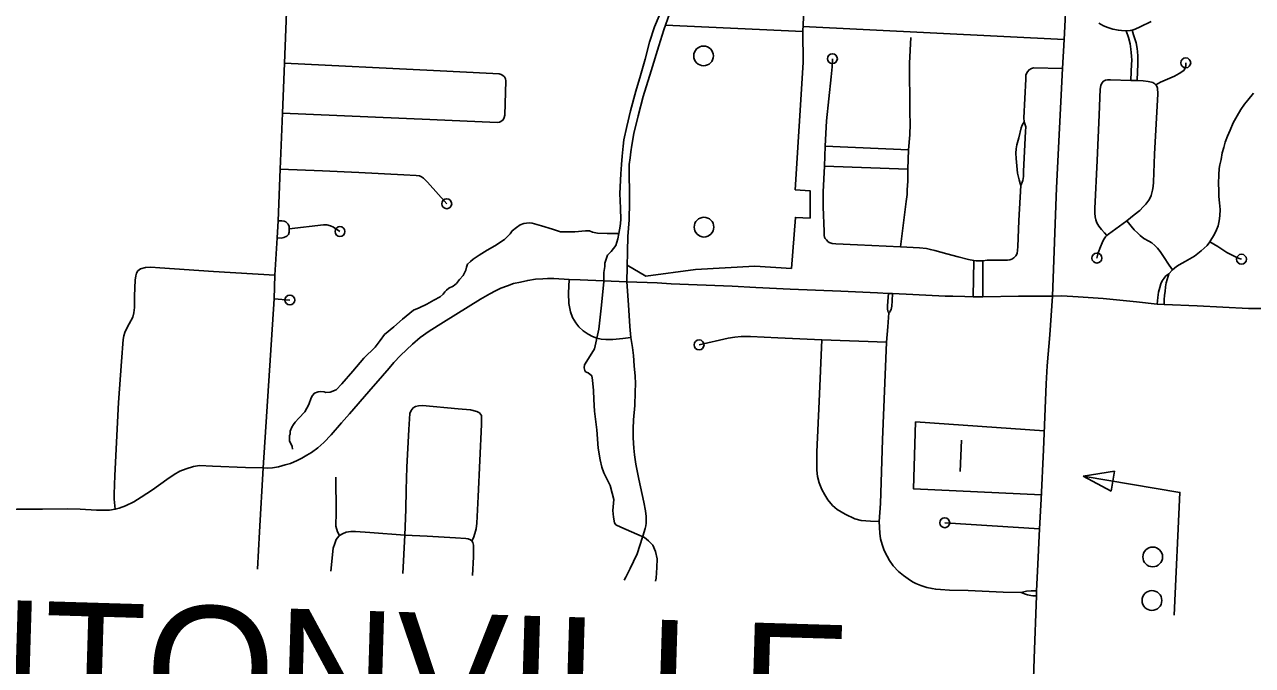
# Model space of a CAD drawing. Extents: x 653372 to 905732, y 627442 to 787275.
# Drawn here: x 660688 to 666917, y 753633 to 756881 of the extents above; entities that cross this region are included whole.
import ezdxf

# ---------------------------------------------------------------- set-up
doc = ezdxf.new("R2010")
doc.units = 0
for name, color, linetype in [('33', 7, 'Continuous'), ('35', 7, 'Continuous'), ('56', 7, 'Continuous'), ('6', 7, 'Continuous')]:
    doc.layers.add(name, color=color, linetype=linetype)

msp = doc.modelspace()

# ---------------------------------------------------------------- linework, layer by layer
at = {"layer": '33'}
for points in [[(665750.6, 752158.5), (665753.4, 752237.5), (665765.4, 752523.4), (665776.4, 752861.8), (665784.2, 752975.8), (665790.1, 753059), (665809.2, 753667.6), (665821.4, 753986.1), (665822.6, 754011), (665827.6, 754110), (665837.6, 754326.1), (665845.5, 754476.3), (665857.3, 754725.5), (665870.8, 755060.3), (665875.3, 755151.5), (665889.4, 755308.4), (665902.2, 755504.9), (665923, 756054.4), (665953, 756658.5), (665962.3, 756805.9), (665967.2, 756905.6), (665969, 756942), (665972.3, 757010.8)], [(662016.9, 756943.3), (662005.9, 756686.2), (661996.4, 756432.5), (661984.6, 756148.5), (661973.9, 755886.7), (661969.4, 755800.5), (661958.1, 755611.1), (661954.5, 755490.7), (661899, 754634.5)], [(663959.4, 756936), (663931.7, 756854.4), (663905.2, 756772.8), (663866.4, 756646.9), (663826.8, 756516.9), (663800.5, 756418.5), (663778.6, 756329.2), (663768.6, 756269.1), (663763.4, 756235.6), (663759.8, 756205.4), (663756, 756171.9), (663756.5, 755980.7), (663755.2, 755891.4), (663749.2, 755807.1), (663743.9, 755576.6)], [(666137.9, 756887.8), (666161.9, 756875.4), (666182.9, 756866.7), (666209.3, 756857.8), (666237.4, 756852.3), (666252.3, 756850.3), (666276.5, 756848.8), (666280.4, 756848.7), (666297.1, 756850.2), (666306.5, 756852.1), (666322.5, 756857.5), (666348.4, 756869.8), (666404.2, 756896.4)], [(665184.9, 756816.4), (665177.7, 756684.8), (665177.7, 756630.5), (665179.4, 756501), (665179.8, 756435.5), (665181.3, 756378.7), (665179.6, 756322.1), (665172.5, 756245.6), (665169.6, 756147.7), (665168.6, 756088.2), (665165.6, 756043.6), (665164.9, 756019.7), (665159.9, 755984.7), (665132.3, 755755.2)], [(666276.5, 756848.8), (666288.3, 756814.8), (666296.3, 756782.8), (666300.8, 756755.7), (666302.6, 756740.1), (666303.9, 756721.7), (666304.8, 756700), (666304.1, 756679.4), (666302.7, 756643.9), (666300.9, 756598)], [(666306.5, 756852.1), (666314.6, 756828.7), (666327.2, 756788.2), (666331.9, 756760), (666333.8, 756743), (666335.2, 756723.4), (666336.1, 756700.2), (666335.4, 756678.3), (666334, 756642.6), (666332.2, 756596.8)], [(665132.3, 755755.2), (664914.3, 755765.2), (664804, 755769.7), (664784.7, 755772), (664770.8, 755776.5), (664762.8, 755782), (664757.2, 755789.8), (664750.4, 755797.6), (664747, 755803), (664744.4, 755812.4), (664743.8, 755832.4), (664739.9, 755956.6), (664738.7, 756032.8), (664745.6, 756163.4), (664749.8, 756265.1), (664757.2, 756393.7), (664779.7, 756616.9), (664784.7, 756667.1), (664786.5, 756708)], [(662005.9, 756686.2), (662763.2, 756648.4), (663063.5, 756633.1), (663095.5, 756631.5), (663106.7, 756628), (663114.7, 756622.7), (663122, 756615.6), (663127.4, 756606), (663129.6, 756596.5), (663123.8, 756422.5), (663120.9, 756409.4), (663115.5, 756398.9), (663104.5, 756389.1), (663097.5, 756385.6), (663084.9, 756385.3), (662744, 756399.3), (661996.4, 756432.5)], [(665953, 756658.5), (665806.7, 756661.7), (665796.7, 756659.1), (665784.2, 756651.8), (665775.7, 756642.1), (665770.7, 756633.5), (665768.1, 756624.2), (665766.9, 756604.3), (665757.5, 756407.8), (665758.7, 756387.3)], [(666427.9, 756576.1), (666451.6, 756589.9), (666522.5, 756620.2), (666546.1, 756633.5), (666558.7, 756640.8), (666570.3, 756650.6), (666575.6, 756662), (666579.4, 756671.2), (666579.1, 756687.1)], [(666179.4, 755812.4), (666167.1, 755826.3), (666151.7, 755843.1), (666137.5, 755860.1), (666128.7, 755875.5), (666123, 755890.8), (666120, 755905.9), (666117.8, 755925.4), (666117.7, 755948.2), (666129.4, 756192.2), (666139, 756423.4), (666145.2, 756553.4), (666147.4, 756572.7), (666153.5, 756584.5), (666162.3, 756593.5), (666171.8, 756599.8), (666183.1, 756601.8), (666197.4, 756601.8), (666300.9, 756598), (666332.2, 756596.8)], [(666332.2, 756596.8), (666362.7, 756595.1), (666388.2, 756592.4), (666404.7, 756589.6), (666412, 756586.7), (666421.5, 756580.6), (666427.9, 756576.1), (666432.7, 756568.6), (666436.3, 756558.9), (666436.6, 756530.6), (666421.2, 756224.7), (666415, 756082.5), (666414, 756060.5), (666411.1, 756042), (666403, 756015.4), (666396.3, 756000), (666391.4, 755990.7), (666377.3, 755971.4), (666363.7, 755956.9), (666346.9, 755939), (666318, 755916.1), (666279.9, 755886), (666187, 755819.2), (666179.4, 755812.4), (666171.9, 755804.9), (666162.5, 755790.5), (666154.3, 755774.9), (666146, 755754.6), (666135.4, 755724.7), (666128, 755697.5)], [(666922.1, 756533.4), (666893.9, 756498.7), (666876.3, 756477.9), (666858.8, 756450.2), (666839.3, 756417.9), (666820.4, 756382.9), (666804.2, 756346.6), (666790.6, 756315.8), (666779.6, 756284.4), (666771.4, 756257.6), (666764.4, 756231.5), (666758, 756197.6), (666752.1, 756169.9), (666748.9, 756151.4), (666747.2, 756120.3), (666745, 756075.9), (666746.3, 756040.6), (666746.2, 756010.1), (666750.6, 755977.3), (666753.1, 755943.9), (666752.5, 755912.2), (666748.7, 755887.1), (666742.9, 755861.8), (666734.9, 755840.7), (666724.2, 755818.6), (666701.8, 755780.7), (666687.2, 755761), (666657.8, 755734.1), (666623.7, 755708), (666575.7, 755680), (666545.8, 755663.9), (666532.8, 755654.2), (666511, 755637.8), (666492.6, 755618.3)], [(665758.7, 756387.3), (665764.6, 756372.1), (665767.3, 756362.7), (665766, 756339.9), (665755.9, 756138.7), (665755.7, 756111.8), (665752.1, 756091.4), (665742, 756065), (665738.8, 756075.1), (665734, 756093.7), (665725.7, 756128.5), (665718, 756203.1), (665717, 756228.9), (665718.9, 756251.1), (665721.8, 756270.9), (665731.7, 756307.5), (665743.2, 756358.1), (665748.8, 756370.8), (665758.7, 756387.3)], [(664749.8, 756265.1), (665172.5, 756245.6)], [(661984.6, 756148.5), (662199.6, 756140.1), (662384.5, 756131.5), (662612.2, 756120.2), (662675.3, 756116.5), (662690.8, 756114.1), (662701.4, 756110.1), (662712.4, 756102.2), (662731.8, 756082.9), (662829.9, 755972.9)], [(664745.6, 756163.4), (665169.6, 756147.7)], [(665742, 756065), (665732, 755888.5), (665726.8, 755755.4), (665722.9, 755721.6), (665716.6, 755708.3), (665706.4, 755698.1), (665696.2, 755691.3), (665687.3, 755688.1), (665674.4, 755686.7), (665628.2, 755686.9), (665599.5, 755687.8), (665571.9, 755686.3), (665549.6, 755684.3), (665526.8, 755684.1), (665516.3, 755683.9), (665504.3, 755685.4), (665476.7, 755690.9), (665424.9, 755703.6), (665367.7, 755719.4), (665305.6, 755735.9), (665283.5, 755740.6), (665263.7, 755745.3), (665227.5, 755748.7), (665132.3, 755755.2)], [(661973.9, 755886.7), (661992.7, 755886.8), (662005.1, 755885.1), (662013.2, 755881.1), (662025.3, 755870.1), (662030.6, 755858.1), (662030.9, 755845.5), (662030.4, 755829.3), (662027.5, 755817.5), (662017.8, 755809.2), (662003.2, 755802.1), (661990, 755799.2), (661969.4, 755800.5)], [(666511, 755637.8), (666495.5, 755661.8), (666466.6, 755705.3), (666448.8, 755731.3), (666435.4, 755748), (666422.6, 755761.5), (666407.5, 755774.4), (666391.6, 755784.1), (666367.2, 755797.3), (666348.3, 755811.8), (666335.5, 755823.8), (666317.4, 755840.5), (666279.9, 755886)], [(662288.2, 755832.2), (662255.1, 755854.5), (662239.7, 755861.2), (662222.3, 755865.5), (662205.4, 755866), (662030.9, 755845.5)], [(666701.8, 755780.7), (666741.2, 755755.5), (666787.6, 755726.3), (666817.3, 755710.7), (666835.6, 755702.4), (666849.3, 755695.4), (666861.8, 755692)], [(661958.1, 755611.1), (661646.5, 755629.9), (661374.9, 755648), (661328.9, 755651.3), (661300.7, 755649.6), (661276.1, 755642.9), (661263.2, 755632.6), (661256.6, 755621.6), (661252.5, 755607.3), (661249.9, 755585.5), (661246.3, 755506.1), (661245.8, 755447.6), (661243.1, 755419.6), (661236.8, 755398.5), (661219.5, 755364.6), (661203.6, 755335.6), (661196.3, 755319.6), (661191.4, 755302.8), (661189, 755284.1), (661180, 755174.2), (661164.4, 754964.9), (661145.7, 754595.3), (661142.3, 754500.9), (661142.8, 754475.9), (661148, 754424.7)], [(665504.3, 755685.4), (665501.2, 755500.4)], [(665549.6, 755684.3), (665549.7, 755501.6)], [(663743.9, 755576.6), (663507.5, 755588.1), (663450.5, 755589.8), (663372.3, 755593.6), (663340.4, 755593.8), (663317, 755593.1), (663280.3, 755590), (663241.2, 755584.7), (663204.8, 755575.9), (663168.4, 755568.5), (663138.3, 755557.3), (663104.6, 755545.6), (663077.3, 755532.2), (663047.7, 755516.8), (663000.8, 755489.8), (662813, 755372.8), (662740.7, 755327.4), (662695.8, 755294.8), (662656.5, 755261.2), (662625.2, 755232.3), (662595.2, 755203.4), (662560.9, 755168.3), (662537.3, 755139.9), (662503.5, 755101.2), (662435.2, 755021), (662336.1, 754908.5), (662296.4, 754862.2), (662243.6, 754801.4), (662205.6, 754763.5), (662176.4, 754736.7), (662143.1, 754712.2), (662119.9, 754698), (662095.4, 754683.9), (662070.9, 754671.2), (662036.5, 754657.3), (662010, 754648.9), (661975.7, 754640), (661945.8, 754635.2), (661922.3, 754633.1), (661899, 754634.5)], [(663450.5, 755589.8), (663447.7, 755520.3), (663448.9, 755466.8), (663457.5, 755425.8), (663467.9, 755396.7), (663483.9, 755369.5), (663499.5, 755349.4), (663522.7, 755328.3), (663546.8, 755312.8), (663568.9, 755300.9), (663591.9, 755292.5), (663612.8, 755287), (663637.3, 755285.5), (663671.7, 755285.2), (663722.4, 755290), (663763.4, 755295.4)], [(665902.2, 755504.9), (665730.6, 755504), (665549.7, 755501.6), (665524.2, 755500.6), (665501.2, 755500.4), (665457.6, 755502.1), (665397.9, 755503.9), (665357.9, 755504.2), (665194.4, 755512.3), (665090.9, 755517.5), (665070.5, 755518.3), (665015.9, 755520.9), (664829.4, 755530.6), (664572.6, 755539.7), (664397.5, 755548.2), (664278.2, 755554.5), (663968.8, 755567.1), (663897.5, 755571.6), (663743.9, 755576.6)], [(663743.9, 755576.6), (663752.5, 755461.3), (663759.3, 755350.1), (663763.4, 755295.4), (663772, 755244.4), (663777.7, 755203), (663781.3, 755152), (663785.4, 755099.2), (663788.1, 755062.3), (663785.5, 755018), (663783.5, 754950.8), (663778.1, 754878.6), (663775.5, 754833), (663776, 754788.4), (663776.5, 754759.8), (663778.9, 754735), (663781.7, 754700.7), (663789.7, 754652.8), (663804.6, 754576.9), (663829.6, 754460.1), (663838.4, 754416.4), (663840.8, 754388.4), (663840.9, 754372.5), (663842, 754366.8), (663841.7, 754354.8), (663840, 754340.9), (663835.7, 754326.4), (663824.5, 754288.7), (663822.6, 754283.1)], [(666434.6, 755464.8), (666437.5, 755498), (666441.4, 755525.4), (666446.8, 755548.4), (666452.4, 755567.2), (666459.8, 755582.9), (666469.1, 755596.5), (666478.7, 755607.8), (666492.6, 755618.3), (666489.5, 755606.4), (666485.2, 755589.5), (666480, 755571.4), (666476.7, 755551.8), (666474.4, 755527.5), (666471.9, 755509.7), (666470, 755485.4), (666469.4, 755462.6)], [(665070.5, 755518.3), (665069.1, 755498.8), (665065.5, 755456), (665065.6, 755446.9), (665065.6, 755438), (665066.9, 755430.3), (665070.1, 755422.8), (665072.9, 755419.5), (665076.1, 755422.2), (665079.7, 755428.1), (665084, 755437.5), (665087.4, 755454.1), (665088.9, 755480.9), (665090.9, 755517.5)], [(669370, 755330.6), (669260.6, 755338.4), (668802.7, 755357.5), (668607, 755367.7), (668051.1, 755392), (667862.6, 755400.9), (667642.8, 755410.7), (667426.3, 755420.4), (667267, 755430.6), (667113.1, 755441.7), (666896.9, 755442.8), (666637.3, 755456), (666469.4, 755462.6), (666434.6, 755464.8), (666329.7, 755476), (666159.8, 755491.9), (666033.3, 755501.1), (665950.4, 755505.8), (665902.2, 755504.9)], [(661954.5, 755490.7), (662033.8, 755485.1)], [(665744.6, 754001.8), (665653.5, 754005), (665475.3, 754012.3), (665381, 754015.1), (665334.5, 754017.5), (665311, 754018.7), (665292.4, 754022.1), (665266.3, 754027.7), (665234.5, 754037.3), (665210.3, 754047.6), (665192.8, 754057.3), (665170.7, 754071.8), (665146.3, 754088.9), (665122.4, 754108.3), (665094.9, 754137), (665075.6, 754164), (665063.8, 754186.9), (665048.8, 754216.2), (665038.2, 754245.7), (665030.9, 754274.3), (665027, 754303.7), (665024, 754362.8), (665029.6, 754453.4), (665040.2, 754776), (665060.9, 755272.1), (665067, 755348.8), (665072.9, 755419.5)], [(665060.9, 755272.1), (664732, 755283.2), (664508.7, 755292.8), (664370.7, 755299.8), (664323.6, 755299.3), (664291.9, 755297.4), (664258.1, 755291.7), (664110.2, 755257.7)], [(664732, 755283.2), (664718.8, 754971.5), (664707.3, 754715.1), (664707.4, 754622.9), (664711.3, 754591.1), (664718.9, 754559.2), (664732.3, 754525.2), (664747.8, 754496.9), (664763.4, 754472.4), (664786.5, 754443.9), (664810.9, 754423.9), (664850.5, 754399.7), (664900.6, 754376.1), (664933, 754368.4), (664979, 754364.2), (665024, 754362.8)], [(662606.5, 754099.3), (662616.7, 754292.7), (662621.7, 754422.7), (662624.7, 754523.7), (662627.1, 754638.2), (662637.6, 754828.9), (662642.7, 754909.4), (662648.6, 754925.3), (662659.2, 754938.5), (662671.8, 754945.6), (662686.9, 754949.5), (662706.3, 754950), (662888.1, 754933.7), (662949.5, 754928.7), (662983.1, 754920.1), (662995.3, 754912.8), (663001.5, 754907.2), (663005.6, 754899), (663006.9, 754887.7), (663006.9, 754853.3), (662989, 754488.7), (662983.3, 754353.9), (662978.7, 754326.1), (662971.5, 754301), (662965.7, 754280.3), (662956.8, 754263.8)], [(661899, 754634.5), (661809.3, 754635.8), (661641.4, 754642.8), (661574.8, 754645.7), (661544.7, 754640.8), (661507.7, 754629.4), (661476.4, 754616.8), (661446.9, 754600.3), (661409.4, 754575.3), (661337.4, 754523.4), (661280.2, 754486.4), (661241.8, 754462.5), (661200.6, 754441.5), (661167.4, 754429.9), (661148, 754424.7), (661118.9, 754420.7), (661095.2, 754419.3), (661053, 754420.7), (660969.7, 754424.3), (660905.3, 754426.9), (660778.5, 754425.2), (660649, 754424.2), (660548.5, 754423.4), (660520.4, 754422)], [(661899, 754634.5), (661879.7, 754310.7), (661869.9, 754121.4)], [(662266.6, 754587.3), (662268.1, 754410.3), (662267.9, 754338.9), (662276.4, 754310.4), (662285.2, 754291.4)], [(665837.6, 754326.1), (665356.4, 754356.1)], [(662616.7, 754292.7), (662439.4, 754306.5), (662366.6, 754312.6), (662342.6, 754311.9), (662320.3, 754308.6), (662300.3, 754299.8), (662285.2, 754291.4), (662281.7, 754288), (662268.9, 754271.1), (662261.4, 754251.6), (662253.7, 754227.7), (662242.4, 754110.2)], [(662961.2, 754088.6), (662965.2, 754183.1), (662966, 754242.3), (662962, 754255.8), (662956.8, 754263.8), (662949.6, 754269.5), (662937.9, 754274.2), (662926.6, 754276.6), (662873.7, 754279.6), (662731.3, 754287.4), (662616.7, 754292.7)], [(663822.6, 754283.1), (663795.8, 754198.8), (663778.1, 754160), (663759.9, 754123.7), (663738.9, 754080.9), (663730.7, 754065.5)], [(665822.6, 754011), (665794.8, 754010.9), (665770.3, 754009.2), (665757.7, 754006.2), (665744.6, 754001.8), (665761.2, 753995.5), (665776.4, 753990.8), (665793.1, 753987.4), (665802.7, 753986.1), (665821.4, 753986.1)]]:
    msp.add_lwpolyline(points, dxfattribs=at)
for centre in [(664786.5, 756708), (666579.1, 756687.1), (662829.9, 755972.9), (662288.2, 755832.2), (666128, 755697.5), (666861.8, 755692), (662033.8, 755485.1), (664110.2, 755257.7), (665356.4, 754356.1)]:
    msp.add_circle(centre, 25, dxfattribs=at)
at = {"layer": '35'}
for points in [[(663908.3, 756925.7), (663883.5, 756869.7), (663858.7, 756791.7), (663836.8, 756706.2), (663813.1, 756623.3), (663788.9, 756543.9), (663762.8, 756443.5), (663744.1, 756364.1), (663727.8, 756296.6), (663724.9, 756264.8), (663720.3, 756213.8), (663715.9, 756171.4), (663712.7, 756125), (663707.8, 756024.6), (663710.6, 755950.9), (663713.8, 755891.5), (663709.7, 755860), (663702.8, 755822.1), (663697.8, 755794.8), (663687.4, 755761.4), (663663.4, 755730.3), (663645.4, 755712.7), (663632.3, 755672.5), (663631.2, 755655.1), (663627.1, 755625.2), (663627, 755579.7)], [(663702.8, 755822.1), (663643.7, 755822.8), (663595.4, 755824.3), (663569.7, 755829.4), (663554.8, 755835.2), (663533.4, 755835.8), (663479.5, 755831), (663406.3, 755831), (663365.9, 755844.1), (663310.5, 755860.8), (663262.5, 755875.2), (663247.5, 755875.6), (663221.6, 755873.2), (663202.1, 755866.2), (663183.4, 755852.8), (663162.4, 755835.1), (663151.2, 755820.4), (663123.5, 755792.2), (663074.2, 755760.4), (663034.8, 755737.9), (662993.6, 755712.3), (662964, 755692.7), (662949.6, 755680.3), (662935.2, 755666.7), (662929.4, 755651.8), (662926.8, 755635.8), (662913.1, 755609.3), (662895.3, 755589.4), (662879.6, 755569.4), (662862, 755556), (662840.2, 755545.9), (662828.1, 755535.5), (662820.3, 755526.1), (662812.4, 755514.5), (662795.9, 755502), (662764.2, 755483.6), (662729.2, 755464.3), (662689.9, 755446.1), (662660.5, 755433), (662605.9, 755388), (662560.7, 755348.5), (662514.4, 755310.1), (662492, 755280.6), (662467.3, 755246.9), (662409.7, 755190.6), (662354, 755124.5), (662298.3, 755060.6), (662268.3, 755029.2), (662238.9, 755017.2), (662216.3, 755016.8), (662207.8, 755019.2), (662190.7, 755021.9), (662176.7, 755020.1), (662158.1, 755012.1), (662149.2, 755001.6), (662142.4, 754990), (662130.6, 754954.8), (662109.1, 754918.9), (662080.1, 754885.4), (662061.3, 754866.6), (662052.3, 754853.4), (662043.3, 754840.8), (662035.2, 754820.6), (662034.7, 754805.5), (662032.4, 754798.1), (662032.6, 754771.2), (662045.8, 754742.8), (662047.5, 754728.8)], [(663627, 755579.7), (663615.1, 755458.6), (663602, 755337.5), (663580, 755238.2), (663548.4, 755188.4), (663528.5, 755157.1), (663526.3, 755140.8), (663531.1, 755128.6), (663534.3, 755121.6), (663548, 755116), (663565.6, 755100.8), (663570.1, 755079.2), (663573.7, 755026.5), (663576.6, 754980.8), (663580, 754922.4), (663591.8, 754826.5), (663598.5, 754734.1), (663608.8, 754675.2), (663617.1, 754637.1), (663627.5, 754609.2), (663642, 754578.4), (663659.1, 754545.1), (663668.3, 754506.1), (663676.8, 754474.8), (663671.7, 754418.1), (663675, 754385.3), (663681, 754354.9), (663687.6, 754346.1), (663712.2, 754333.3), (663794.7, 754298.1), (663832.9, 754280.6), (663853.9, 754264.5), (663874.6, 754241.8), (663889.2, 754210.3), (663896.7, 754173.1), (663895.3, 754129.2), (663892, 754075), (663888.8, 754060.8)]]:
    msp.add_lwpolyline(points, dxfattribs=at)
at = {"layer": '56'}
for p, q in [((666058.3, 754592.4), (666217.7, 754617.3)), ((666200.7, 754516.7), (666058.3, 754592.4)), ((666217.7, 754617.3), (666200.7, 754516.7))]:
    msp.add_line(p, q, dxfattribs=at)
for points in [[(665441.7, 754775.4), (665434.4, 754615.4)], [(666058.3, 754592.4), (666549.3, 754509.6), (666520.8, 753887.4)]]:
    msp.add_lwpolyline(points, dxfattribs=at)
for centre in [(664132.8, 756722.3), (664134.9, 755854.4), (666411.3, 754182.7), (666407.6, 753962.1)]:
    msp.add_circle(centre, 50, dxfattribs=at)
at = {"layer": '6'}
for points in [[(664590.8, 759497.4), (664762.5, 759489.1), (664635.7, 756845.2), (663939.9, 756878.5)], [(663745.9, 755661.5), (663840.1, 755606.4), (664092, 755640.1), (664393.2, 755656.5), (664578.3, 755645.5), (664598.4, 755904), (664673.4, 755900.3), (664673.1, 756039.1), (664597.9, 756044.2), (664637.8, 756689.1), (664635.7, 756845.2)], [(664636.9, 756870.6), (665962.3, 756805.9)], [(665861.2, 754822.6), (665208, 754867.3), (665197.4, 754528.8), (665846.6, 754497.3)]]:
    msp.add_lwpolyline(points, dxfattribs=at)

# ---------------------------------------------------------------- texts
msp.add_text('BENTONVILLE', height=633.599, rotation=358.28003, dxfattribs=at).set_placement((659033.5, 753377.3))

doc.saveas('drawing.dxf')
